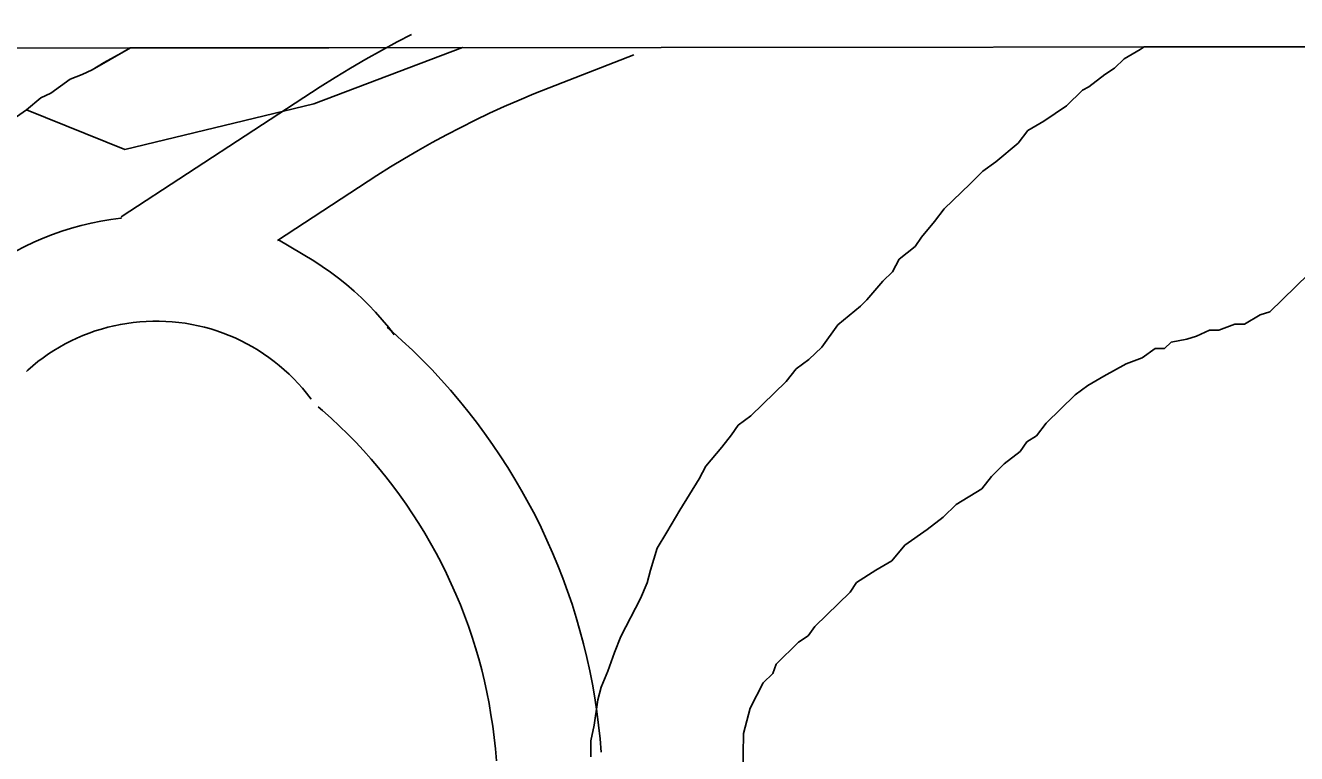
# Model space of a CAD drawing. Extents: x 3297716 to 3335574, y 688621 to 713991.
# Drawn here: x 3327021.9 to 3327384.6, y 712008.6 to 712216.3 of the extents above; entities that cross this region are included whole.
import ezdxf

# ---------------------------------------------------------------- set-up
doc = ezdxf.new("R2010")
doc.units = 0
for name, color, linetype in [('V-GRID-FRAM', 7, 'Continuous'), ('V-ROAD-CNTR', 7, 'Continuous'), ('V-SITE-VEGE', 7, 'Continuous'), ('V-TOPO-SHOR', 7, 'Continuous')]:
    doc.layers.add(name, color=color, linetype=linetype)

msp = doc.modelspace()

# ---------------------------------------------------------------- linework, layer by layer
at = {"layer": 'V-GRID-FRAM'}
msp.add_lwpolyline([(3301838.48, 712184.22), (3333346.19, 712216.3), (3333372.64, 694031.53), (3301849.06, 693999.43), (3301838.48, 712184.22)], dxfattribs=at)
at = {"layer": 'V-ROAD-CNTR'}
for points in [[(3327049.22, 712161.68), (3327105.99, 712198.75), (3327110.29, 712201.46), (3327114.64, 712204.1), (3327119.04, 712206.67), (3327123.48, 712209.17), (3327127.96, 712211.59), (3327132.01, 712213.7)], [(3327093.81, 712154.97), (3327122.18, 712173.49), (3327126.07, 712175.94), (3327130, 712178.33), (3327133.96, 712180.64), (3327137.97, 712182.9), (3327142.01, 712185.08), (3327146.09, 712187.2), (3327150.2, 712189.25), (3327154.34, 712191.24), (3327158.52, 712193.15), (3327162.73, 712195), (3327166.97, 712196.77), (3327171.28, 712198.49), (3327195.44, 712207.87)], [(3327049.25, 712161.4), (3327049.07, 712161.38), (3327046.23, 712160.99), (3327043.39, 712160.51), (3327040.58, 712159.93), (3327037.78, 712159.25), (3327035.02, 712158.48), (3327032.27, 712157.62), (3327029.56, 712156.66), (3327026.89, 712155.62), (3327024.25, 712154.48), (3327021.65, 712153.26), (3327019.09, 712151.94), (3327016.58, 712150.55), (3327014.11, 712149.07), (3327011.7, 712147.5), (3327009.35, 712145.86), (3327007.05, 712144.14), (3327004.81, 712142.34), (3327002.69, 712140.52), (3327002.07, 712139.96)], [(3327127.12, 712128.08), (3327125.52, 712130.15), (3327123.69, 712132.36), (3327121.78, 712134.51), (3327119.79, 712136.59), (3327117.74, 712138.6), (3327115.63, 712140.55), (3327113.44, 712142.42), (3327111.2, 712144.22), (3327108.9, 712145.93), (3327106.54, 712147.58), (3327104.12, 712149.14), (3327094.09, 712155.15)], [(3327103.41, 712109.7), (3327102.11, 712111.38), (3327100.92, 712112.81), (3327099.69, 712114.2), (3327098.41, 712115.55), (3327097.08, 712116.85), (3327095.71, 712118.11), (3327094.3, 712119.32), (3327092.85, 712120.48), (3327091.35, 712121.59), (3327089.83, 712122.66), (3327088.27, 712123.66), (3327086.67, 712124.62), (3327085.04, 712125.52), (3327083.39, 712126.37), (3327081.7, 712127.16), (3327079.99, 712127.89), (3327078.26, 712128.57), (3327076.51, 712129.18), (3327074.73, 712129.74), (3327072.94, 712130.23), (3327071.13, 712130.67), (3327069.3, 712131.04), (3327067.47, 712131.35), (3327065.63, 712131.6), (3327063.78, 712131.79), (3327061.92, 712131.91), (3327060.06, 712131.97), (3327058.2, 712131.97), (3327056.35, 712131.91), (3327054.49, 712131.78), (3327052.64, 712131.59), (3327050.8, 712131.34), (3327048.96, 712131.02), (3327047.14, 712130.65), (3327045.33, 712130.21), (3327043.54, 712129.71), (3327041.76, 712129.16), (3327040.01, 712128.54), (3327038.28, 712127.86), (3327036.57, 712127.12), (3327034.89, 712126.33), (3327033.23, 712125.48), (3327031.61, 712124.58), (3327030.01, 712123.62), (3327028.45, 712122.61), (3327026.92, 712121.54), (3327025.44, 712120.43), (3327023.99, 712119.26), (3327022.51, 712117.99), (3327022.12, 712117.65)], [(3327186.15, 712009.07), (3327185.84, 712012.82), (3327185.43, 712016.73), (3327184.93, 712020.63), (3327184.34, 712024.52), (3327183.67, 712028.39), (3327182.91, 712032.24), (3327182.06, 712036.08), (3327181.13, 712039.9), (3327180.12, 712043.7), (3327179.02, 712047.47), (3327177.84, 712051.22), (3327176.57, 712054.94), (3327175.23, 712058.64), (3327173.8, 712062.3), (3327172.29, 712065.93), (3327170.7, 712069.52), (3327169.03, 712073.08), (3327167.28, 712076.6), (3327165.45, 712080.08), (3327163.55, 712083.52), (3327161.57, 712086.91), (3327159.51, 712090.26), (3327157.38, 712093.57), (3327155.18, 712096.82), (3327152.91, 712100.03), (3327150.56, 712103.18), (3327148.15, 712106.29), (3327145.67, 712109.33), (3327143.12, 712112.32), (3327140.5, 712115.26), (3327137.82, 712118.13), (3327135.08, 712120.95), (3327132.28, 712123.7), (3327129.41, 712126.39), (3327126.52, 712128.99), (3327125.1, 712130.22)], [(3327156.25, 712006.59), (3327155.97, 712010), (3327155.63, 712013.25), (3327155.21, 712016.48), (3327154.72, 712019.71), (3327154.17, 712022.93), (3327153.54, 712026.13), (3327152.84, 712029.31), (3327152.06, 712032.48), (3327151.22, 712035.64), (3327150.31, 712038.77), (3327149.33, 712041.88), (3327148.28, 712044.97), (3327147.16, 712048.04), (3327145.97, 712051.08), (3327144.72, 712054.09), (3327143.4, 712057.07), (3327142.01, 712060.03), (3327140.56, 712062.95), (3327139.04, 712065.84), (3327137.46, 712068.69), (3327135.82, 712071.51), (3327134.11, 712074.3), (3327132.35, 712077.04), (3327130.52, 712079.74), (3327128.63, 712082.4), (3327126.68, 712085.02), (3327124.68, 712087.6), (3327122.62, 712090.13), (3327120.5, 712092.61), (3327118.33, 712095.05), (3327116.11, 712097.43), (3327113.83, 712099.77), (3327111.5, 712102.06), (3327109.12, 712104.29), (3327106.66, 712106.5), (3327105.43, 712107.57)]]:
    msp.add_lwpolyline(points, dxfattribs=at)
at = {"layer": 'V-SITE-VEGE'}
for p, q in [((3327040.86, 712203.67), (3327051.86, 712209.89)), ((3327051.86, 712209.89), (3327146.55, 712209.99)), ((3327146.55, 712209.99), (3327104.2, 712193.91)), ((3327335.41, 712206.77), (3327339.97, 712209.43)), ((3327339.97, 712209.43), (3327341.14, 712210.18)), ((3327341.14, 712210.18), (3327496.12, 712210.34)), ((3327332.65, 712204.09), (3327335.41, 712206.77)), ((3327029.06, 712196.95), (3327034.63, 712201)), ((3327034.63, 712201), (3327038.09, 712202.33)), ((3327038.09, 712202.33), (3327040.86, 712203.67)), ((3327325.33, 712198.76), (3327329.91, 712202.32)), ((3327329.91, 712202.32), (3327332.65, 712204.09)), ((3327026.3, 712195.61), (3327029.06, 712196.95)), ((3327318.91, 712193.41), (3327323.5, 712197.88)), ((3327323.5, 712197.88), (3327325.33, 712198.76)), ((3327022.12, 712192.23), (3327026.3, 712195.61)), ((3327104.2, 712193.91), (3327050.2, 712180.94)), ((3327312.51, 712188.96), (3327318.91, 712193.41)), ((3327050.2, 712180.94), (3327022.12, 712192.23)), ((3327305.17, 712182.72), (3327307.94, 712186.31)), ((3327307.94, 712186.31), (3327312.51, 712188.96)), ((3327298.76, 712177.37), (3327305.17, 712182.72)), ((3327295.1, 712174.71), (3327298.76, 712177.37)), ((3327291.43, 712171.13), (3327295.1, 712174.71)), ((3327284.08, 712163.99), (3327291.43, 712171.13)), ((3327281.31, 712160.4), (3327284.08, 712163.99)), ((3327277.62, 712155.92), (3327281.31, 712160.4)), ((3327275.77, 712153.22), (3327277.62, 712155.92)), ((3327271.2, 712149.67), (3327275.77, 712153.22)), ((3327269.33, 712146.07), (3327271.2, 712149.67)), ((3327261.98, 712138.01), (3327266.58, 712143.38)), ((3327266.58, 712143.38), (3327269.33, 712146.07)), ((3327388.02, 712145.34), (3327377, 712134.62)), ((3327253.72, 712130.88), (3327260.14, 712136.22)), ((3327260.14, 712136.22), (3327261.98, 712138.01)), ((3327374.27, 712133.75), (3327369.71, 712131.1)), ((3327377, 712134.62), (3327374.27, 712133.75)), ((3327249.11, 712124.59), (3327253.72, 712130.88)), ((3327359.72, 712129.43), (3327356.07, 712127.66)), ((3327362.43, 712129.39), (3327359.72, 712129.43)), ((3327366.99, 712131.14), (3327362.43, 712129.39)), ((3327369.71, 712131.1), (3327366.99, 712131.14)), ((3327245.43, 712121.02), (3327249.11, 712124.59)), ((3327348.79, 712125.95), (3327346.96, 712124.16)), ((3327353.33, 712126.79), (3327348.79, 712125.95)), ((3327356.07, 712127.66), (3327353.33, 712126.79)), ((3327241.77, 712118.35), (3327245.43, 712121.02)), ((3327340.58, 712121.53), (3327336.02, 712119.78)), ((3327344.24, 712124.2), (3327340.58, 712121.53)), ((3327346.96, 712124.16), (3327344.24, 712124.2)), ((3327239, 712114.77), (3327241.77, 712118.35)), ((3327336.02, 712119.78), (3327329.64, 712116.24)), ((3327228.91, 712104.94), (3327239, 712114.77)), ((3327325.07, 712113.59), (3327321.41, 712110.92)), ((3327329.64, 712116.24), (3327325.07, 712113.59)), ((3327321.41, 712110.92), (3327313.14, 712102.88)), ((3327225.24, 712102.27), (3327228.91, 712104.94)), ((3327313.14, 712102.88), (3327310.37, 712099.29)), ((3327220.63, 712095.99), (3327223.39, 712099.58)), ((3327223.39, 712099.58), (3327225.24, 712102.27)), ((3327310.37, 712099.29), (3327307.63, 712097.52)), ((3327216.02, 712090.62), (3327220.63, 712095.99)), ((3327307.63, 712097.52), (3327305.78, 712094.82)), ((3327305.78, 712094.82), (3327301.2, 712091.26)), ((3327214.16, 712087.02), (3327216.02, 712090.62)), ((3327301.2, 712091.26), (3327297.53, 712087.69)), ((3327208.6, 712078.03), (3327214.16, 712087.02)), ((3327297.53, 712087.69), (3327294.76, 712084.1)), ((3327294.76, 712084.1), (3327287.45, 712079.67)), ((3327204.89, 712071.74), (3327208.6, 712078.03)), ((3327287.45, 712079.67), (3327283.78, 712076.1)), ((3327283.78, 712076.1), (3327279.2, 712072.54)), ((3327202.11, 712067.25), (3327204.89, 712071.74)), ((3327279.2, 712072.54), (3327272.8, 712068.09)), ((3327200.21, 712060.93), (3327202.11, 712067.25)), ((3327272.8, 712068.09), (3327269.11, 712063.61)), ((3327269.11, 712063.61), (3327264.55, 712060.96)), ((3327199.26, 712057.32), (3327200.21, 712060.93)), ((3327264.55, 712060.96), (3327259.06, 712057.41)), ((3327197.38, 712052.82), (3327199.26, 712057.32)), ((3327259.06, 712057.41), (3327257.21, 712054.72)), ((3327191.8, 712042.02), (3327197.38, 712052.82)), ((3327257.21, 712054.72), (3327247.11, 712044.89)), ((3327247.11, 712044.89), (3327245.26, 712042.19)), ((3327189.93, 712037.51), (3327191.8, 712042.02)), ((3327245.26, 712042.19), (3327242.52, 712040.42)), ((3327188.04, 712032.11), (3327189.93, 712037.51)), ((3327242.52, 712040.42), (3327236.09, 712034.17)), ((3327236.09, 712034.17), (3327235.15, 712031.46)), ((3327186.17, 712027.6), (3327188.04, 712032.11)), ((3327235.15, 712031.46), (3327232.39, 712028.78)), ((3327185.21, 712023.99), (3327186.17, 712027.6)), ((3327232.39, 712028.78), (3327228.67, 712021.58)), ((3327184.2, 712016.75), (3327185.21, 712023.99)), ((3327228.67, 712021.58), (3327226.76, 712014.36)), ((3327183.23, 712012.24), (3327184.2, 712016.75)), ((3327183.17, 712007.71), (3327183.23, 712012.24)), ((3327226.76, 712014.36), (3327226.59, 712002.58))]:
    msp.add_line(p, q, dxfattribs=at)
at = {"layer": 'V-TOPO-SHOR'}
for points in [[(3327051.79, 712209.89), (3327049.18, 712208.38), (3327044.33, 712205.69), (3327040.86, 712203.67), (3327038.09, 712202.33), (3327034.63, 712201), (3327031.85, 712198.98), (3327029.06, 712196.95), (3327026.29, 712195.61), (3327022.12, 712192.23)], [(3327022.12, 712192.23), (3327019.34, 712190.2)]]:
    msp.add_lwpolyline(points, dxfattribs=at)

doc.saveas('drawing.dxf')
